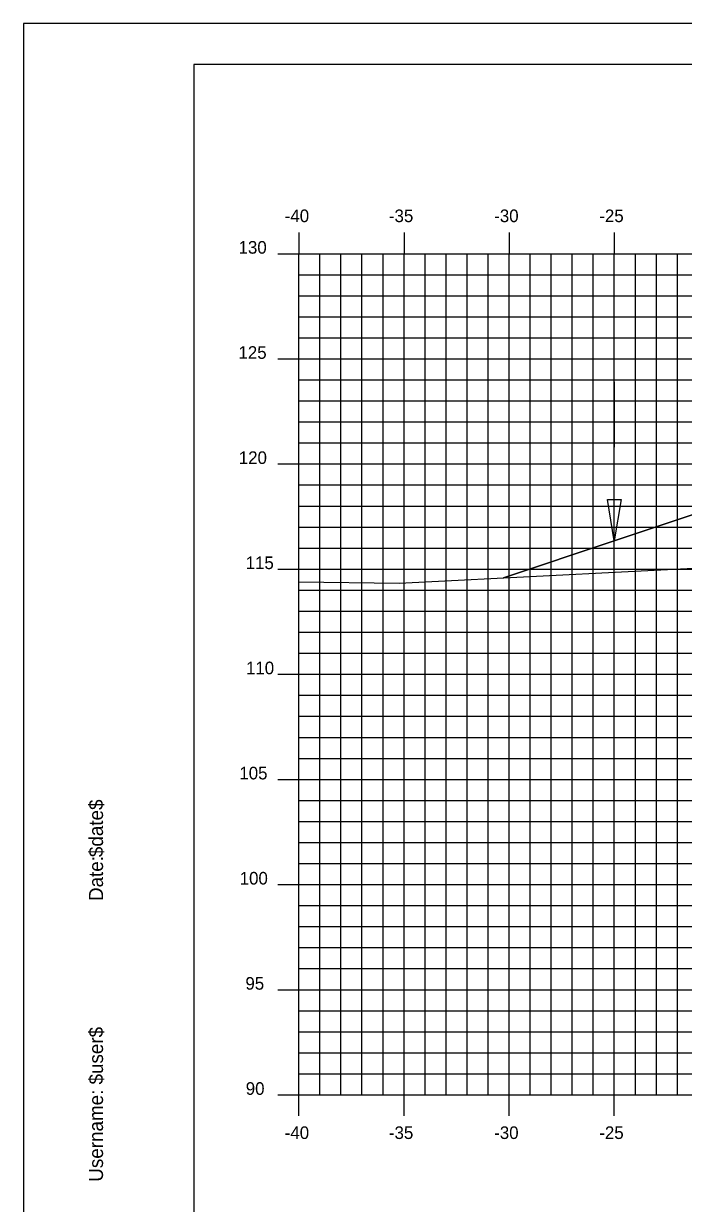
# Model space of a CAD drawing. Extents: x 850598 to 870284, y 366541 to 366651.
# Drawn here: x 851928.3 to 851959.7, y 366595.1 to 366651.2 of the extents above; entities that cross this region are included whole.
import ezdxf

# ---------------------------------------------------------------- set-up
doc = ezdxf.new("R2010")
doc.units = 0
for name, color, linetype in [('BORDER', 7, 'Continuous'), ('D_Drainage_Ditch_Line', 7, 'Continuous'), ('D_Roadway_Centerline', 7, 'Continuous'), ('D_Roadway_SlopeLines', 7, 'Continuous'), ('H_V ANNOTATION', 7, 'Continuous'), ('MAJOR', 7, 'Continuous'), ('MINOR', 7, 'Continuous'), ('PLOT BOUNDARY', 7, 'Continuous'), ('S_Roadway_Centerline', 7, 'Continuous')]:
    doc.layers.add(name, color=color, linetype=linetype)

msp = doc.modelspace()

# ---------------------------------------------------------------- linework, layer by layer
at = {"layer": 'BORDER'}
for p, q in [((852096.436, 366649.225), (851936.436, 366649.225)), ((851936.436, 366649.225), (851936.436, 366544.225))]:
    msp.add_line(p, q, dxfattribs=at)
at = {"layer": 'D_Drainage_Ditch_Line'}
msp.add_line((851956.436, 366627.883), (851956.437, 366634.127), dxfattribs=at)
msp.add_lwpolyline([(851956.108, 366628.539), (851956.764, 366628.539), (851956.436, 366626.571)], close=True, dxfattribs=at)
at = {"layer": 'D_Roadway_Centerline'}
msp.add_lwpolyline([(851951.16, 366624.812), (851956.436, 366626.571), (851960.238, 366627.838), (851966.436, 366629.904), (851970.436, 366630.144), (851981.436, 366630.474), (851992.436, 366630.144), (851996.436, 366629.904), (851998.436, 366629.784), (852004.436, 366627.784), (852036.099, 366618.225), (852046.112, 366615.203), (852055.974, 366612.225), (852059.974, 366612.225)], dxfattribs=at)
at = {"layer": 'D_Roadway_SlopeLines'}
for points in [[(851970.436, 366630.144), (851966.436, 366629.904), (851956.436, 366626.571)], [(851956.436, 366626.571), (851951.16, 366624.812)]]:
    msp.add_lwpolyline(points, dxfattribs=at)
at = {"layer": 'MAJOR'}
for p, q in [((851941.436, 366641.227), (851941.436, 366640.225)), ((851941.436, 366641.227), (851941.436, 366640.225)), ((851946.436, 366641.227), (851946.436, 366640.225)), ((851946.436, 366641.227), (851946.436, 366640.225)), ((851951.436, 366641.227), (851951.436, 366640.225)), ((851951.436, 366641.227), (851951.436, 366640.225)), ((851956.436, 366641.227), (851956.436, 366640.225)), ((851956.436, 366641.227), (851956.436, 366640.225)), ((851940.434, 366640.225), (851941.436, 366640.225)), ((851940.434, 366640.225), (851941.436, 366640.225)), ((851941.436, 366640.225), (852081.436, 366640.225)), ((851941.436, 366600.225), (851941.436, 366640.225)), ((851941.436, 366600.225), (851941.436, 366640.225)), ((851941.436, 366640.225), (852081.436, 366640.225)), ((851941.436, 366640.225), (852081.436, 366640.225)), ((851941.436, 366600.225), (851941.436, 366640.225)), ((851941.436, 366600.225), (851941.436, 366640.225)), ((851941.436, 366640.225), (852081.436, 366640.225)), ((851946.436, 366600.225), (851946.436, 366640.225)), ((851946.436, 366600.225), (851946.436, 366640.225)), ((851951.436, 366600.225), (851951.436, 366640.225)), ((851951.436, 366600.225), (851951.436, 366640.225)), ((851956.436, 366600.225), (851956.436, 366640.225)), ((851956.436, 366600.225), (851956.436, 366640.225)), ((851940.434, 366635.225), (851941.436, 366635.225)), ((851940.434, 366635.225), (851941.436, 366635.225)), ((851941.436, 366635.225), (852081.436, 366635.225)), ((851941.436, 366635.225), (852081.436, 366635.225)), ((851940.434, 366630.225), (851941.436, 366630.225)), ((851940.434, 366630.225), (851941.436, 366630.225)), ((851941.436, 366630.225), (852081.436, 366630.225)), ((851941.436, 366630.225), (852081.436, 366630.225)), ((851940.434, 366625.225), (851941.436, 366625.225)), ((851940.434, 366625.225), (851941.436, 366625.225)), ((851941.436, 366625.225), (852081.436, 366625.225)), ((851941.436, 366625.225), (852081.436, 366625.225)), ((851940.434, 366620.225), (851941.436, 366620.225)), ((851940.434, 366620.225), (851941.436, 366620.225)), ((851941.436, 366620.225), (852081.436, 366620.225)), ((851941.436, 366620.225), (852081.436, 366620.225)), ((851940.434, 366615.225), (851941.436, 366615.225)), ((851940.434, 366615.225), (851941.436, 366615.225)), ((851941.436, 366615.225), (852081.436, 366615.225)), ((851941.436, 366615.225), (852081.436, 366615.225)), ((851940.434, 366610.225), (851941.436, 366610.225)), ((851940.434, 366610.225), (851941.436, 366610.225)), ((851941.436, 366610.225), (852081.436, 366610.225)), ((851941.436, 366610.225), (852081.436, 366610.225)), ((851940.434, 366605.225), (851941.436, 366605.225)), ((851940.434, 366605.225), (851941.436, 366605.225)), ((851941.436, 366605.225), (852081.436, 366605.225)), ((851941.436, 366605.225), (852081.436, 366605.225)), ((851940.434, 366600.225), (851941.436, 366600.225)), ((851940.434, 366600.225), (851941.436, 366600.225)), ((851941.436, 366600.225), (852081.436, 366600.225)), ((851941.436, 366600.225), (852081.436, 366600.225)), ((851941.436, 366599.223), (851941.436, 366600.225)), ((851941.436, 366600.225), (852081.436, 366600.225)), ((851941.436, 366600.225), (852081.436, 366600.225)), ((851941.436, 366599.223), (851941.436, 366600.225)), ((851946.436, 366599.223), (851946.436, 366600.225)), ((851946.436, 366599.223), (851946.436, 366600.225)), ((851951.436, 366599.223), (851951.436, 366600.225)), ((851951.436, 366599.223), (851951.436, 366600.225)), ((851956.436, 366599.223), (851956.436, 366600.225)), ((851956.436, 366599.223), (851956.436, 366600.225))]:
    msp.add_line(p, q, dxfattribs=at)
at = {"layer": 'MINOR'}
for p, q in [((851942.436, 366600.225), (851942.436, 366640.225)), ((851942.436, 366600.225), (851942.436, 366640.225)), ((851943.436, 366600.225), (851943.436, 366640.225)), ((851943.436, 366600.225), (851943.436, 366640.225)), ((851944.436, 366600.225), (851944.436, 366640.225)), ((851944.436, 366600.225), (851944.436, 366640.225)), ((851945.436, 366600.225), (851945.436, 366640.225)), ((851945.436, 366600.225), (851945.436, 366640.225)), ((851947.436, 366600.225), (851947.436, 366640.225)), ((851947.436, 366600.225), (851947.436, 366640.225)), ((851948.436, 366600.225), (851948.436, 366640.225)), ((851948.436, 366600.225), (851948.436, 366640.225)), ((851949.436, 366600.225), (851949.436, 366640.225)), ((851949.436, 366600.225), (851949.436, 366640.225)), ((851950.436, 366600.225), (851950.436, 366640.225)), ((851950.436, 366600.225), (851950.436, 366640.225)), ((851952.436, 366600.225), (851952.436, 366640.225)), ((851952.436, 366600.225), (851952.436, 366640.225)), ((851953.436, 366600.225), (851953.436, 366640.225)), ((851953.436, 366600.225), (851953.436, 366640.225)), ((851954.436, 366600.225), (851954.436, 366640.225)), ((851954.436, 366600.225), (851954.436, 366640.225)), ((851955.436, 366600.225), (851955.436, 366640.225)), ((851955.436, 366600.225), (851955.436, 366640.225)), ((851957.436, 366600.225), (851957.436, 366640.225)), ((851957.436, 366600.225), (851957.436, 366640.225)), ((851958.436, 366600.225), (851958.436, 366640.225)), ((851958.436, 366600.225), (851958.436, 366640.225)), ((851959.436, 366600.225), (851959.436, 366640.225)), ((851959.436, 366600.225), (851959.436, 366640.225)), ((851941.436, 366639.225), (852081.436, 366639.225)), ((851941.436, 366639.225), (851942.438, 366639.225)), ((851941.436, 366639.225), (852081.436, 366639.225)), ((851941.436, 366639.225), (851942.438, 366639.225)), ((851941.436, 366638.225), (852081.436, 366638.225)), ((851941.436, 366638.225), (851942.438, 366638.225)), ((851941.436, 366638.225), (852081.436, 366638.225)), ((851941.436, 366638.225), (851942.438, 366638.225)), ((851941.436, 366637.225), (852081.436, 366637.225)), ((851941.436, 366637.225), (851942.438, 366637.225)), ((851941.436, 366637.225), (852081.436, 366637.225)), ((851941.436, 366637.225), (851942.438, 366637.225)), ((851941.436, 366636.225), (852081.436, 366636.225)), ((851941.436, 366636.225), (851942.438, 366636.225)), ((851941.436, 366636.225), (852081.436, 366636.225)), ((851941.436, 366636.225), (851942.438, 366636.225)), ((851941.436, 366634.225), (852081.436, 366634.225)), ((851941.436, 366634.225), (851942.438, 366634.225)), ((851941.436, 366634.225), (852081.436, 366634.225)), ((851941.436, 366634.225), (851942.438, 366634.225)), ((851941.436, 366633.225), (852081.436, 366633.225)), ((851941.436, 366633.225), (851942.438, 366633.225)), ((851941.436, 366633.225), (852081.436, 366633.225)), ((851941.436, 366633.225), (851942.438, 366633.225)), ((851941.436, 366632.225), (852081.436, 366632.225)), ((851941.436, 366632.225), (851942.438, 366632.225)), ((851941.436, 366632.225), (852081.436, 366632.225)), ((851941.436, 366632.225), (851942.438, 366632.225)), ((851941.436, 366631.225), (852081.436, 366631.225)), ((851941.436, 366631.225), (851942.438, 366631.225)), ((851941.436, 366631.225), (852081.436, 366631.225)), ((851941.436, 366631.225), (851942.438, 366631.225)), ((851941.436, 366629.225), (852081.436, 366629.225)), ((851941.436, 366629.225), (851942.438, 366629.225)), ((851941.436, 366629.225), (852081.436, 366629.225)), ((851941.436, 366629.225), (851942.438, 366629.225)), ((851941.436, 366628.225), (852081.436, 366628.225)), ((851941.436, 366628.225), (851942.438, 366628.225)), ((851941.436, 366628.225), (852081.436, 366628.225)), ((851941.436, 366628.225), (851942.438, 366628.225)), ((851941.436, 366627.225), (852081.436, 366627.225)), ((851941.436, 366627.225), (851942.438, 366627.225)), ((851941.436, 366627.225), (852081.436, 366627.225)), ((851941.436, 366627.225), (851942.438, 366627.225)), ((851941.436, 366626.225), (852081.436, 366626.225)), ((851941.436, 366626.225), (851942.438, 366626.225)), ((851941.436, 366626.225), (852081.436, 366626.225)), ((851941.436, 366626.225), (851942.438, 366626.225)), ((851941.436, 366624.225), (852081.436, 366624.225)), ((851941.436, 366624.225), (851942.438, 366624.225)), ((851941.436, 366624.225), (852081.436, 366624.225)), ((851941.436, 366624.225), (851942.438, 366624.225)), ((851941.436, 366623.225), (852081.436, 366623.225)), ((851941.436, 366623.225), (851942.438, 366623.225)), ((851941.436, 366623.225), (852081.436, 366623.225)), ((851941.436, 366623.225), (851942.438, 366623.225)), ((851941.436, 366622.225), (852081.436, 366622.225)), ((851941.436, 366622.225), (851942.438, 366622.225)), ((851941.436, 366622.225), (852081.436, 366622.225)), ((851941.436, 366622.225), (851942.438, 366622.225)), ((851941.436, 366621.225), (852081.436, 366621.225)), ((851941.436, 366621.225), (851942.438, 366621.225)), ((851941.436, 366621.225), (852081.436, 366621.225)), ((851941.436, 366621.225), (851942.438, 366621.225)), ((851941.436, 366619.225), (852081.436, 366619.225)), ((851941.436, 366619.225), (851942.438, 366619.225)), ((851941.436, 366619.225), (852081.436, 366619.225)), ((851941.436, 366619.225), (851942.438, 366619.225)), ((851941.436, 366618.225), (852081.436, 366618.225)), ((851941.436, 366618.225), (851942.438, 366618.225)), ((851941.436, 366618.225), (852081.436, 366618.225)), ((851941.436, 366618.225), (851942.438, 366618.225)), ((851941.436, 366617.225), (852081.436, 366617.225)), ((851941.436, 366617.225), (851942.438, 366617.225)), ((851941.436, 366617.225), (852081.436, 366617.225)), ((851941.436, 366617.225), (851942.438, 366617.225)), ((851941.436, 366616.225), (852081.436, 366616.225)), ((851941.436, 366616.225), (851942.438, 366616.225)), ((851941.436, 366616.225), (852081.436, 366616.225)), ((851941.436, 366616.225), (851942.438, 366616.225)), ((851941.436, 366614.225), (852081.436, 366614.225)), ((851941.436, 366614.225), (851942.438, 366614.225)), ((851941.436, 366614.225), (852081.436, 366614.225)), ((851941.436, 366614.225), (851942.438, 366614.225)), ((851941.436, 366613.225), (852081.436, 366613.225)), ((851941.436, 366613.225), (851942.438, 366613.225)), ((851941.436, 366613.225), (852081.436, 366613.225)), ((851941.436, 366613.225), (851942.438, 366613.225)), ((851941.436, 366612.225), (852081.436, 366612.225)), ((851941.436, 366612.225), (851942.438, 366612.225)), ((851941.436, 366612.225), (852081.436, 366612.225)), ((851941.436, 366612.225), (851942.438, 366612.225)), ((851941.436, 366611.225), (852081.436, 366611.225)), ((851941.436, 366611.225), (851942.438, 366611.225)), ((851941.436, 366611.225), (852081.436, 366611.225)), ((851941.436, 366611.225), (851942.438, 366611.225)), ((851941.436, 366609.225), (852081.436, 366609.225)), ((851941.436, 366609.225), (851942.438, 366609.225)), ((851941.436, 366609.225), (852081.436, 366609.225)), ((851941.436, 366609.225), (851942.438, 366609.225)), ((851941.436, 366608.225), (852081.436, 366608.225)), ((851941.436, 366608.225), (851942.438, 366608.225)), ((851941.436, 366608.225), (852081.436, 366608.225)), ((851941.436, 366608.225), (851942.438, 366608.225)), ((851941.436, 366607.225), (852081.436, 366607.225)), ((851941.436, 366607.225), (851942.438, 366607.225)), ((851941.436, 366607.225), (852081.436, 366607.225)), ((851941.436, 366607.225), (851942.438, 366607.225)), ((851941.436, 366606.225), (852081.436, 366606.225)), ((851941.436, 366606.225), (851942.438, 366606.225)), ((851941.436, 366606.225), (852081.436, 366606.225)), ((851941.436, 366606.225), (851942.438, 366606.225)), ((851941.436, 366604.225), (852081.436, 366604.225)), ((851941.436, 366604.225), (851942.438, 366604.225)), ((851941.436, 366604.225), (852081.436, 366604.225)), ((851941.436, 366604.225), (851942.438, 366604.225)), ((851941.436, 366603.225), (852081.436, 366603.225)), ((851941.436, 366603.225), (851942.438, 366603.225)), ((851941.436, 366603.225), (852081.436, 366603.225)), ((851941.436, 366603.225), (851942.438, 366603.225)), ((851941.436, 366602.225), (852081.436, 366602.225)), ((851941.436, 366602.225), (851942.438, 366602.225)), ((851941.436, 366602.225), (852081.436, 366602.225)), ((851941.436, 366602.225), (851942.438, 366602.225)), ((851941.436, 366601.225), (852081.436, 366601.225)), ((851941.436, 366601.225), (851942.438, 366601.225)), ((851941.436, 366601.225), (852081.436, 366601.225)), ((851941.436, 366601.225), (851942.438, 366601.225))]:
    msp.add_line(p, q, dxfattribs=at)
at = {"layer": 'PLOT BOUNDARY'}
msp.add_lwpolyline([(851928.343, 366541.166), (852098.343, 366541.166), (852098.343, 366651.166), (851928.343, 366651.166)], close=True, dxfattribs=at)
at = {"layer": 'S_Roadway_Centerline'}
msp.add_lwpolyline([(851941.436, 366624.619), (851946.198, 366624.56), (851968.596, 366625.699), (851986.828, 366626.579), (851995.049, 366627.725), (851996.482, 366628.04), (851997.32, 366628.156), (852000.545, 366628.561), (852002.937, 366628.672), (852015.281, 366629.309), (852017.599, 366629.322), (852031.301, 366629.429), (852032.808, 366628.857), (852036.025, 366627.589), (852038.86, 366626.482), (852043.581, 366622.758), (852051.848, 366616.471), (852055.701, 366614.478), (852069.779, 366607.058), (852081.436, 366606.213)], dxfattribs=at)

# ---------------------------------------------------------------- texts
at = {"layer": 'BORDER'}
for s, p in [('$date$', (851932.121, 366611.53)), ('Date:', (851932.121, 366609.442)), ('$user$', (851932.121, 366600.717)), ('Username:', (851932.121, 366596.093))]:
    msp.add_text(s, height=0.6696, rotation=90, dxfattribs=at).set_placement(p)
at = {"layer": 'H_V ANNOTATION'}
for s, p in [('-40', (851940.762, 366641.725)), ('-35', (851945.716, 366641.725)), ('-30', (851950.724, 366641.725)), ('-25', (851955.722, 366641.725)), ('130', (851938.566, 366640.225)), ('125', (851938.561, 366635.225)), ('120', (851938.577, 366630.225)), ('115', (851938.903, 366625.225)), ('110', (851938.919, 366620.225)), ('105', (851938.604, 366615.225)), ('100', (851938.62, 366610.225)), ('95', (851938.892, 366605.225)), ('90', (851938.908, 366600.225)), ('-40', (851940.762, 366598.125)), ('-35', (851945.716, 366598.125)), ('-30', (851950.724, 366598.125)), ('-25', (851955.722, 366598.125))]:
    msp.add_text(s, height=0.6, dxfattribs=at).set_placement(p)

doc.saveas('drawing.dxf')
